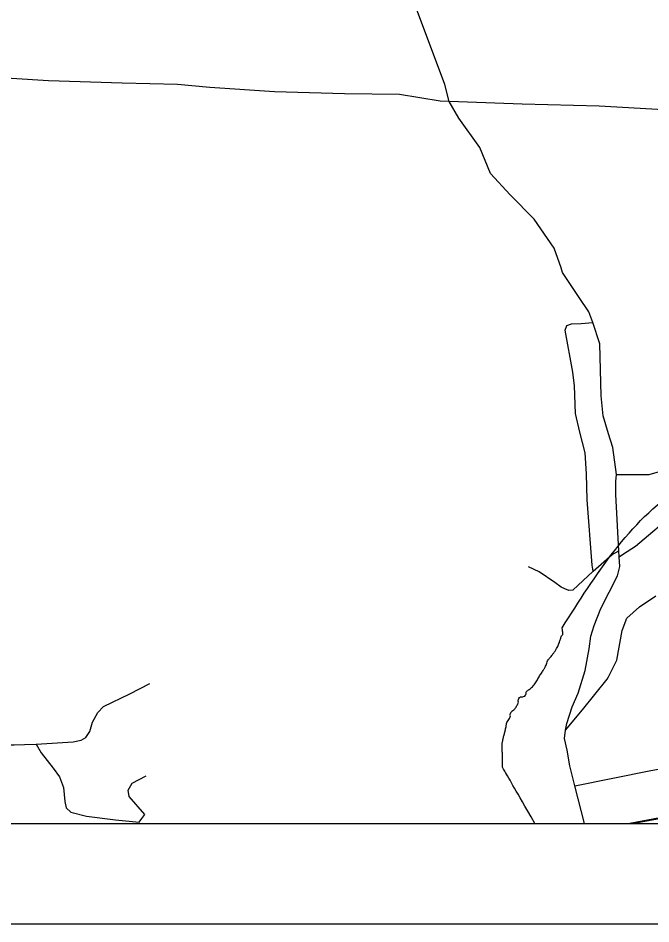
# Model space of a CAD drawing. Extents: x -20.2 to 34, y 0 to 22.
# Drawn here: x 4.435 to 5.065, y 14 to 14.901 of the extents above; entities that cross this region are included whole.
import ezdxf

# ---------------------------------------------------------------- set-up
doc = ezdxf.new("R2010")
doc.units = 0
for name, color, linetype in [('Default', 7, 'Continuous'), ('GM_X_City_Street', 7, 'Continuous'), ('GM_X_Minor_River', 7, 'Continuous'), ('GM_X_Rail_Line', 7, 'Continuous'), ('GM_X_State_Route', 7, 'Continuous'), ('GM_X_Township_Road', 7, 'Continuous'), ('SH_Cut_Line', 7, 'Continuous'), ('SH_Data', 7, 'Continuous')]:
    doc.layers.add(name, color=color, linetype=linetype)

msp = doc.modelspace()

# ---------------------------------------------------------------- linework, layer by layer
at = {"layer": 'Default'}
for points in [[(6.69691, 14.4523), (5.95079, 14.46346), (5.61429, 14.4685), (5.62914, 14.77957), (5.56826, 14.78138), (5.48958, 14.78264), (5.40529, 14.78927), (5.35387, 14.79213), (5.30396, 14.79458), (5.24688, 14.79863), (5.19357, 14.80226), (5.1123, 14.80772), (5.01324, 14.81338), (4.93684, 14.81537), (4.85517, 14.81855), (4.81475, 14.82508), (4.7599, 14.82569), (4.69032, 14.82761), (4.62568, 14.83212), (4.59356, 14.83513), (4.53871, 14.8365), (4.46535, 14.83884), (4.39655, 14.84302)], [(2.1, 14.1), (5.39535, 14.1), (5.72679, 14.10759), (5.77351, 14.1), (6.67705, 14.1)], [(3.454, 14.1), (5.42243, 14.1), (5.56655, 14.10395), (5.72307, 14.10736), (5.75065, 14.1023), (5.76472, 14.1), (6.68038, 14.1)]]:
    msp.add_lwpolyline(points, dxfattribs=at)
at = {"layer": 'GM_X_City_Street'}
for points in [[(4.97535, 14.65266), (4.9686, 14.67225), (4.94866, 14.70108), (4.92468, 14.72533), (4.90528, 14.74661), (4.8945, 14.77248), (4.87348, 14.80158), (4.86406, 14.81829)], [(4.99887, 14.1), (4.98908, 14.1374), (4.98423, 14.15734), (4.98153, 14.17269), (4.97884, 14.18455), (4.97972, 14.19256), (4.98099, 14.19937), (4.98638, 14.2158), (4.99231, 14.22955), (4.99932, 14.25218), (5.00336, 14.27374), (5.00498, 14.2864), (5.00847, 14.29691), (5.01494, 14.31389), (5.03166, 14.34614), (5.03381, 14.35565), (5.03326, 14.36527), (5.03292, 14.37128), (5.02976, 14.42705), (5.03004, 14.44025), (5.03057, 14.44699), (5.0268, 14.47393), (5.02276, 14.48741), (5.01727, 14.50532), (5.01516, 14.52529), (5.01411, 14.57722), (5.00686, 14.59842), (5.00309, 14.60893), (4.99339, 14.62321), (4.97695, 14.648), (4.97535, 14.65266)], [(5.00749, 14.35076), (5.00642, 14.35684), (5.00124, 14.4219), (5.0007, 14.44782), (4.99927, 14.46855), (4.99416, 14.48934), (4.98967, 14.50761), (4.98873, 14.53521), (4.98712, 14.5488), (4.97943, 14.5908), (4.98104, 14.59545), (4.98569, 14.59688), (4.99534, 14.59723), (5.00686, 14.59842)], [(5.03057, 14.44699), (5.06308, 14.44692), (5.08131, 14.45246), (5.10026, 14.45818), (5.1242, 14.46676), (5.131, 14.46676), (5.13511, 14.46068)], [(5.03326, 14.36527), (5.0377, 14.36828), (5.0495, 14.37561), (5.09043, 14.41029)], [(4.98702, 14.33188), (5.00749, 14.35076), (5.02641, 14.36755), (5.03292, 14.37128)], [(4.98702, 14.33188), (4.98312, 14.33152), (4.97899, 14.33322), (4.97549, 14.33488), (4.96922, 14.33951), (4.95369, 14.35014), (4.94289, 14.35522)], [(5.02254, 14.24594), (5.03079, 14.26236), (5.03623, 14.29179), (5.04081, 14.30419), (5.05347, 14.3155), (5.06964, 14.32628)], [(4.41104, 14.1), (4.41541, 14.12532), (4.41981, 14.15314), (4.42254, 14.17181), (4.42422, 14.17664), (4.42716, 14.1781), (4.43114, 14.1781), (4.44142, 14.17832), (4.45296, 14.17894), (4.48967, 14.18125), (4.49764, 14.18293), (4.50247, 14.18545), (4.50625, 14.19153), (4.50918, 14.20077), (4.51421, 14.2102), (4.51988, 14.21629), (4.5461, 14.22888), (4.56624, 14.23915)], [(4.97972, 14.19256), (4.99689, 14.21284), (5.02136, 14.24359), (5.02254, 14.24594)], [(4.98908, 14.1374), (5.06484, 14.15259), (5.13296, 14.16455), (5.21255, 14.18056), (5.23096, 14.18247), (5.29788, 14.19059), (5.34711, 14.19561), (5.37593, 14.18866), (5.3758, 14.18271), (5.37795, 14.14925)], [(4.45296, 14.17894), (4.45779, 14.17013), (4.46995, 14.15482), (4.47625, 14.14622), (4.48023, 14.13552), (4.48149, 14.12188), (4.48296, 14.11538), (4.48736, 14.11098), (4.5031, 14.1072), (4.53205, 14.10342), (4.55533, 14.10133), (4.55827, 14.10468), (4.56121, 14.10867), (4.54568, 14.12671), (4.54463, 14.13301), (4.54841, 14.14014), (4.56247, 14.14727)]]:
    msp.add_lwpolyline(points, dxfattribs=at)
at = {"layer": 'GM_X_Minor_River'}
msp.add_spline([(4.97648, 14.29444), (5.09326, 14.43364), (5.10012, 14.43776), (5.10469, 14.44038), (5.1089, 14.44453), (5.11308, 14.44601), (5.12033, 14.45089), (5.12718, 14.45312), (5.13366, 14.45724), (5.13861, 14.4591), (5.14318, 14.46135), (5.14927, 14.46472), (5.15385, 14.4681), (5.15769, 14.47376), (5.16077, 14.47944), (5.16612, 14.48471), (5.1692, 14.49), (5.17189, 14.49492), (5.17646, 14.49792), (5.18333, 14.50318), (5.18753, 14.50657), (5.19286, 14.50804), (5.19896, 14.51179), (5.20429, 14.51441), (5.20964, 14.51892), (5.21653, 14.52722), (5.21922, 14.53214), (5.22306, 14.5378), (5.22765, 14.54346), (5.23034, 14.54762), (5.23265, 14.55178), (5.23382, 14.55594), (5.23538, 14.56163), (5.23619, 14.56808), (5.23889, 14.57413), (5.2416, 14.58094), (5.24316, 14.58663), (5.24548, 14.59344), (5.24627, 14.59762), (5.24745, 14.60216), (5.24864, 14.60899), (5.25209, 14.61428), (5.25671, 14.62259), (5.26167, 14.62711)], degree=3, dxfattribs=at)
msp.add_open_spline([(4.94931, 14.1), (4.93879, 14.11826), (4.92827, 14.13652), (4.91775, 14.15479), (4.91699, 14.15612), (4.91706, 14.15781), (4.91703, 14.15935), (4.91697, 14.16238), (4.91723, 14.16543), (4.9171, 14.16846), (4.91702, 14.17023), (4.91684, 14.172), (4.91676, 14.17378), (4.91668, 14.17567), (4.91661, 14.17758), (4.9168, 14.17947), (4.91694, 14.18088), (4.91727, 14.18226), (4.91759, 14.18364), (4.91843, 14.18721), (4.91947, 14.19071), (4.92033, 14.19425), (4.92072, 14.19587), (4.92074, 14.19757), (4.92112, 14.19918), (4.92166, 14.20144), (4.92373, 14.20313), (4.92458, 14.20523), (4.9252, 14.20674), (4.92454, 14.20872), (4.92538, 14.21016), (4.92637, 14.21186), (4.92844, 14.2127), (4.92958, 14.21431), (4.9306, 14.21574), (4.9315, 14.21728), (4.93228, 14.21884), (4.93308, 14.22045), (4.93263, 14.22256), (4.93345, 14.22415), (4.93456, 14.22628), (4.93855, 14.2257), (4.93993, 14.22751), (4.94077, 14.22862), (4.94045, 14.23066), (4.94148, 14.23168), (4.94279, 14.23299), (4.94478, 14.23366), (4.94606, 14.23506), (4.94768, 14.23685), (4.94937, 14.23864), (4.95065, 14.24072), (4.95188, 14.24271), (4.95288, 14.2448), (4.95411, 14.24677), (4.95523, 14.24855), (4.95646, 14.25026), (4.95757, 14.25206), (4.9584, 14.25341), (4.95914, 14.25482), (4.95988, 14.25622), (4.96096, 14.25827), (4.96133, 14.26068), (4.96258, 14.26265), (4.96354, 14.26418), (4.96495, 14.26536), (4.96603, 14.2668), (4.96777, 14.26914), (4.96954, 14.27143), (4.97101, 14.27398), (4.97213, 14.27591), (4.97297, 14.27795), (4.97371, 14.28003), (4.9743, 14.28165), (4.97473, 14.28333), (4.97527, 14.28496), (4.97579, 14.2865), (4.97744, 14.28787), (4.9772, 14.2895), (4.97696, 14.29114), (4.97672, 14.29279), (4.97648, 14.29444)], degree=3, dxfattribs=at)
at = {"layer": 'GM_X_Rail_Line'}
msp.add_lwpolyline([(6.16088, 14.11548), (6.14494, 14.13338), (6.1309, 14.13768), (6.10809, 14.13453), (6.06546, 14.12809), (5.98728, 14.13235), (5.87256, 14.14671), (5.8056, 14.1558), (5.73368, 14.15997), (5.64048, 14.16001), (5.55244, 14.15953), (5.40777, 14.15429), (5.31446, 14.14739), (5.24854, 14.14239), (5.22097, 14.13877), (5.17804, 14.12627), (5.13901, 14.118), (5.09121, 14.10888), (5.04389, 14.1)], dxfattribs=at)
at = {"layer": 'GM_X_State_Route'}
msp.add_lwpolyline([(5.04604, 14.1), (5.07488, 14.10503), (5.13726, 14.1165), (5.16786, 14.12319), (5.23478, 14.14064), (5.24338, 14.1416), (5.25796, 14.14279), (5.33517, 14.1471), (5.35811, 14.14781), (5.37795, 14.14925), (5.49363, 14.1545), (5.53593, 14.15642), (5.64253, 14.15665), (5.68388, 14.15642), (5.74579, 14.1569), (5.77303, 14.15618), (5.80769, 14.15259), (5.83422, 14.14853), (5.90043, 14.14016), (5.96161, 14.13251), (5.98862, 14.12965), (6.00679, 14.12837)], dxfattribs=at)
at = {"layer": 'GM_X_Township_Road'}
msp.add_lwpolyline([(4.86406, 14.81829), (4.85974, 14.83499), (4.83064, 14.91314)], dxfattribs=at)
at = {"layer": 'SH_Cut_Line'}
msp.add_lwpolyline([(5.77351, 14.1), (8.9, 14.1), (8.9, 20.9), (2.1, 20.9), (2.1, 14.1), (5.39535, 14.1), (5.72679, 14.10759)], close=True, dxfattribs=at)
at = {"layer": 'SH_Data'}
for p, q in [((2.1, 14.1), (8.9, 14.1)), ((2, 14), (9, 14))]:
    msp.add_line(p, q, dxfattribs=at)

doc.saveas('drawing.dxf')
